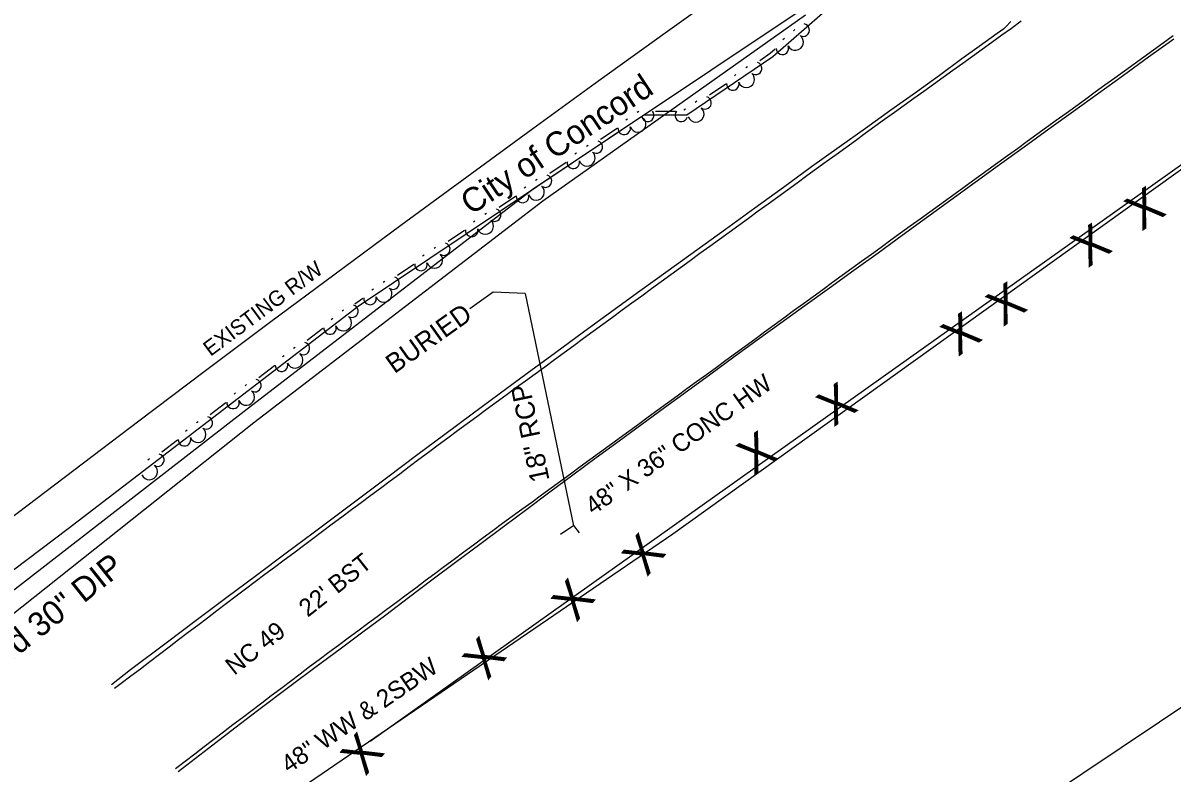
# Model space of a CAD drawing. Extents: x 1577032 to 1581865, y 611492 to 615011.
# Drawn here: x 1577963.2 to 1578202.1, y 612039.4 to 612195.3 of the extents above; entities that cross this region are included whole.
import ezdxf

# ---------------------------------------------------------------- set-up
doc = ezdxf.new("R2010")
doc.units = 0
for name, color, linetype in [('Exist Other Culture Fence Line', 7, 'Continuous'), ('Exist Other Culture Fence Line Text', 7, 'Continuous'), ('Exist Right of Way Line', 7, 'Continuous'), ('Exist Right of Way Line Text', 7, 'Continuous'), ('Exist Roads EOP', 7, 'Continuous'), ('Exist Roads EOP Text', 7, 'Continuous'), ('Exist Roads EOT', 7, 'Continuous'), ('Exist Structure Minor Head and End Wall', 7, 'Continuous'), ('Exist Structure Minor Head and End Wall Text', 7, 'Continuous'), ('Exist Structure Minor Pipes CMP 12 Inch Invert', 7, 'Continuous'), ('Exist Structure Minor Pipes CMP 18 Inch Leader', 7, 'Continuous'), ('Exist Structure Minor Pipes RCP 18 Inch', 7, 'Continuous'), ('Exist Structure Minor Pipes RCP 18 Inch Text', 7, 'Continuous'), ('Exist Utilities Telephone UG FO SUE LOS B', 7, 'Continuous'), ('Exist Utilities Telephone UG FO SUE LOS B Text', 7, 'Continuous'), ('Exist Utilities Water UG Line SUE LOS B', 7, 'Continuous'), ('Exist Utilities Water UG Line SUE LOS B Text', 7, 'Continuous'), ('Exist Vegetation Tree CELL', 7, 'Continuous'), ('Old_Level_11', 7, 'Continuous'), ('Old_Level_8', 7, 'Continuous')]:
    doc.layers.add(name, color=color, linetype=linetype)

msp = doc.modelspace()

# ---------------------------------------------------------------- linework, layer by layer
at = {"layer": 'Exist Other Culture Fence Line'}
msp.add_line((1578035.35, 612046.03), (1578373.74, 612286.54), dxfattribs=at)
at = {"layer": 'Exist Right of Way Line'}
msp.add_line((1578142.54, 612011.95), (1578304.92, 612120.6), dxfattribs=at)
msp.add_lwpolyline([(1577879.81, 612029.46), (1577893.14, 612039.99), (1577906.5, 612050.49), (1577919.89, 612060.95), (1577933.31, 612071.37), (1577946.76, 612081.75), (1577960.25, 612092.09), (1577973.76, 612102.39), (1577987.3, 612112.65), (1578000.88, 612122.88), (1578014.48, 612133.06), (1578028.12, 612143.2), (1578041.78, 612153.3), (1578055.47, 612163.36), (1578069.19, 612173.38), (1578082.95, 612183.36), (1578096.73, 612193.3), (1578110.54, 612203.2), (1578124.32, 612213.02)], dxfattribs=at)
at = {"layer": 'Exist Roads EOP'}
for points in [[(1578168.6, 612195.65), (1578167.59, 612194.51), (1578167.16, 612194.13), (1578165.74, 612193.12), (1578162, 612190.43), (1578158.43, 612187.83), (1578153.75, 612184.4), (1578148.78, 612180.82), (1578143.68, 612177.17), (1578138.41, 612173.41), (1578132.9, 612169.48), (1578127.19, 612165.39), (1578121.33, 612161.15), (1578115.34, 612156.79), (1578109.3, 612152.4), (1578103.31, 612148.07), (1578097.36, 612143.79), (1578091.46, 612139.54), (1578085.61, 612135.32), (1578079.76, 612131.07), (1578073.9, 612126.77), (1578068.02, 612122.43), (1578062.24, 612118.16), (1578056.59, 612113.98), (1578050.9, 612109.77), (1578045.02, 612105.38), (1578039.05, 612100.89), (1578033.52, 612096.75), (1578028.54, 612093.03), (1578023.52, 612089.29), (1578017.9, 612085.08), (1578011.76, 612080.49), (1578005.59, 612075.88), (1577999.45, 612071.33), (1577992.93, 612066.44), (1577985.57, 612060.84), (1577981.58, 612057.77)], [(1577995.46, 612039.7), (1578001.76, 612044.56), (1578007.25, 612048.79), (1578011.94, 612052.38), (1578018.92, 612057.66), (1578024.16, 612061.56), (1578029.13, 612065.25), (1578033.88, 612068.76), (1578038.62, 612072.31), (1578043.38, 612075.91), (1578048.21, 612079.57), (1578053.15, 612083.27), (1578058.18, 612086.99), (1578063.13, 612090.66), (1578067.96, 612094.26), (1578072.74, 612097.83), (1578077.54, 612101.41), (1578082.35, 612104.97), (1578087.14, 612108.48), (1578091.88, 612111.93), (1578096.62, 612115.38), (1578101.39, 612118.86), (1578106.19, 612122.39), (1578111.01, 612125.91), (1578115.86, 612129.44), (1578120.77, 612132.99), (1578125.79, 612136.61), (1578130.91, 612140.29), (1578135.99, 612143.94), (1578141.02, 612147.57), (1578146.03, 612151.2), (1578151.05, 612154.87), (1578156.1, 612158.56), (1578161.16, 612162.25), (1578166.24, 612165.91), (1578171.35, 612169.58), (1578176.48, 612173.28), (1578181.64, 612177), (1578186.82, 612180.74), (1578192.02, 612184.5), (1578197.25, 612188.25), (1578202.49, 612192)]]:
    msp.add_lwpolyline(points, dxfattribs=at)
at = {"layer": 'Exist Roads EOT'}
for points in [[(1578170.77, 612195.66), (1578168.74, 612194.2), (1578166.71, 612192.75), (1578164.68, 612191.29), (1578162.66, 612189.83), (1578160.63, 612188.37), (1578158.6, 612186.91), (1578156.57, 612185.46), (1578154.54, 612184), (1578152.51, 612182.54), (1578150.49, 612181.08), (1578148.46, 612179.62), (1578146.43, 612178.16), (1578144.4, 612176.71), (1578142.37, 612175.25), (1578140.35, 612173.78), (1578138.33, 612172.32), (1578136.31, 612170.85), (1578134.29, 612169.38), (1578132.26, 612167.92), (1578130.24, 612166.45), (1578128.22, 612164.98), (1578126.2, 612163.51), (1578124.18, 612162.05), (1578122.15, 612160.58), (1578120.13, 612159.11), (1578118.11, 612157.65), (1578116.09, 612156.18), (1578114.07, 612154.71), (1578112.04, 612153.25), (1578110.02, 612151.78), (1578108, 612150.31), (1578105.98, 612148.85), (1578103.96, 612147.38), (1578101.93, 612145.91), (1578099.91, 612144.45), (1578097.89, 612142.98), (1578095.87, 612141.5), (1578093.86, 612140.03), (1578091.84, 612138.55), (1578089.82, 612137.08), (1578087.81, 612135.6), (1578085.79, 612134.13), (1578083.78, 612132.65), (1578081.76, 612131.18), (1578079.74, 612129.7), (1578077.73, 612128.23), (1578075.71, 612126.75), (1578073.7, 612125.28), (1578071.68, 612123.8), (1578069.66, 612122.33), (1578067.65, 612120.85), (1578065.63, 612119.38), (1578063.61, 612117.9), (1578061.6, 612116.43), (1578059.58, 612114.95), (1578057.57, 612113.48), (1578055.55, 612112), (1578053.54, 612110.52), (1578051.53, 612109.03), (1578049.53, 612107.53), (1578047.53, 612106.04), (1578045.53, 612104.55), (1578043.52, 612103.05), (1578041.52, 612101.56), (1578039.52, 612100.07), (1578037.51, 612098.57), (1578035.51, 612097.08), (1578033.51, 612095.59), (1578031.5, 612094.09), (1578029.5, 612092.6), (1578027.5, 612091.11), (1578025.5, 612089.61), (1578023.49, 612088.12), (1578021.49, 612086.63), (1578019.49, 612085.13), (1578017.48, 612083.64), (1578015.48, 612082.15), (1578013.48, 612080.65), (1578011.48, 612079.16), (1578009.48, 612077.66), (1578007.49, 612076.15), (1578005.5, 612074.64), (1578003.51, 612073.13), (1578001.52, 612071.61), (1577999.53, 612070.1), (1577997.54, 612068.59), (1577995.55, 612067.08), (1577993.56, 612065.57), (1577991.57, 612064.06), (1577989.58, 612062.55), (1577987.59, 612061.03), (1577985.6, 612059.52), (1577983.61, 612058.01), (1577982.21, 612056.95)], [(1577994.93, 612040.39), (1577996.91, 612041.91), (1577998.9, 612043.43), (1578000.88, 612044.94), (1578002.87, 612046.46), (1578004.86, 612047.97), (1578006.85, 612049.48), (1578008.84, 612050.99), (1578010.84, 612052.49), (1578012.83, 612054), (1578014.82, 612055.51), (1578016.82, 612057.01), (1578018.81, 612058.52), (1578020.8, 612060.02), (1578022.8, 612061.53), (1578024.79, 612063.03), (1578026.8, 612064.52), (1578028.81, 612066.01), (1578030.81, 612067.5), (1578032.82, 612068.99), (1578034.82, 612070.48), (1578036.83, 612071.97), (1578038.83, 612073.46), (1578040.84, 612074.95), (1578042.84, 612076.44), (1578044.85, 612077.94), (1578046.85, 612079.43), (1578048.86, 612080.92), (1578050.86, 612082.41), (1578052.87, 612083.9), (1578054.87, 612085.39), (1578056.88, 612086.88), (1578058.88, 612088.37), (1578060.9, 612089.85), (1578062.91, 612091.32), (1578064.93, 612092.8), (1578066.95, 612094.27), (1578068.97, 612095.74), (1578070.99, 612097.21), (1578073, 612098.69), (1578075.02, 612100.16), (1578077.04, 612101.63), (1578079.06, 612103.11), (1578081.07, 612104.58), (1578083.09, 612106.05), (1578085.11, 612107.52), (1578087.13, 612109), (1578089.15, 612110.47), (1578091.16, 612111.94), (1578093.18, 612113.42), (1578095.2, 612114.89), (1578097.22, 612116.36), (1578099.23, 612117.84), (1578101.25, 612119.31), (1578103.27, 612120.78), (1578105.29, 612122.26), (1578107.3, 612123.73), (1578109.32, 612125.2), (1578111.34, 612126.68), (1578113.36, 612128.15), (1578115.37, 612129.62), (1578117.39, 612131.1), (1578119.41, 612132.57), (1578121.43, 612134.04), (1578123.44, 612135.52), (1578125.46, 612136.99), (1578127.48, 612138.46), (1578129.5, 612139.94), (1578131.51, 612141.41), (1578133.53, 612142.88), (1578135.56, 612144.34), (1578137.58, 612145.81), (1578139.6, 612147.28), (1578141.63, 612148.74), (1578143.65, 612150.21), (1578145.67, 612151.67), (1578147.7, 612153.14), (1578149.72, 612154.6), (1578151.75, 612156.07), (1578153.77, 612157.53), (1578155.79, 612159), (1578157.82, 612160.46), (1578159.84, 612161.93), (1578161.86, 612163.39), (1578163.89, 612164.86), (1578165.91, 612166.32), (1578167.93, 612167.79), (1578169.96, 612169.25), (1578171.98, 612170.72), (1578174.01, 612172.18), (1578176.03, 612173.65), (1578178.05, 612175.11), (1578180.08, 612176.58), (1578182.1, 612178.04), (1578184.12, 612179.51), (1578186.15, 612180.97), (1578188.17, 612182.43), (1578190.2, 612183.9), (1578192.22, 612185.36), (1578194.24, 612186.83), (1578196.27, 612188.29), (1578198.29, 612189.76), (1578200.31, 612191.22), (1578202.34, 612192.69)]]:
    msp.add_lwpolyline(points, dxfattribs=at)
at = {"layer": 'Exist Structure Minor Head and End Wall'}
for points in [[(1578077.73, 612090.88), (1578074.97, 612088.98)], [(1578078.91, 612089.31), (1578077.73, 612090.88)]]:
    msp.add_lwpolyline(points, dxfattribs=at)
at = {"layer": 'Exist Structure Minor Pipes CMP 18 Inch Leader'}
msp.add_lwpolyline([(1578067.59, 612139.06), (1578060.98, 612139.35), (1578056.09, 612135.87)], dxfattribs=at)
at = {"layer": 'Exist Structure Minor Pipes RCP 18 Inch'}
msp.add_line((1578067.59, 612139.06), (1578077.65, 612090.82), dxfattribs=at)
at = {"layer": 'Exist Utilities Telephone UG FO SUE LOS B'}
msp.add_lwpolyline([(1577891.4, 612025.03), (1577944.15, 612064.23), (1578009.21, 612114.6), (1578069.25, 612160.85), (1578124.61, 612197.76), (1578165.29, 612230.27), (1578195.73, 612250.34)], dxfattribs=at)
at = {"layer": 'Exist Utilities Water UG Line SUE LOS B'}
for p, q in [((1578071.27, 612158.37), (1578125.91, 612197.01)), ((1578011.2, 612112.28), (1578071.27, 612158.37)), ((1577948.39, 612062.4), (1578011.2, 612112.28))]:
    msp.add_line(p, q, dxfattribs=at)
at = {"layer": 'Old_Level_11'}
for points in [[(1578112.85, 612288.69), (1578120.85, 612270.22), (1578127.92, 612255.51), (1578136.63, 612239.76), (1578143.42, 612225.01), (1578143.72, 612214.59), (1578135.97, 612203.03), (1578119.09, 612188.3), (1578101.26, 612176.14), (1578092.28, 612176.12), (1578032.89, 612136.4)], [(1578123.69, 612193.94), (1578123.38, 612193.67)], [(1578121.52, 612192.06), (1578121.22, 612191.79)], [(1578119.63, 612189.86), (1578118.59, 612188.95), (1578116.43, 612187.47)], [(1578113.83, 612186.19), (1578113.49, 612185.96)], [(1578111.45, 612184.58), (1578111.11, 612184.34)], [(1578109.31, 612182.62), (1578105.92, 612180.31)], [(1578103.32, 612179.03), (1578102.98, 612178.8)], [(1578091.26, 612176.93), (1578090.92, 612176.7)], [(1578098.85, 612176.95), (1578094.75, 612176.95)], [(1578100.95, 612177.41), (1578100.61, 612177.18)], [(1578088.88, 612175.33), (1578088.54, 612175.1)], [(1578086.72, 612173.39), (1578083.31, 612171.11)], [(1578080.7, 612169.86), (1578080.36, 612169.63)], [(1578078.31, 612168.26), (1578077.97, 612168.03)], [(1578076.15, 612166.32), (1578072.75, 612164.04)], [(1578070.13, 612162.79), (1578069.79, 612162.56)], [(1578065.59, 612159.26), (1578062.18, 612156.98)], [(1578067.75, 612161.19), (1578067.4, 612160.97)], [(1578059.57, 612155.72), (1578059.22, 612155.49)], [(1578055.02, 612152.19), (1578051.61, 612149.91)], [(1578057.18, 612154.13), (1578056.84, 612153.9)], [(1578049, 612148.65), (1578048.66, 612148.42)], [(1578044.45, 612145.12), (1578041.04, 612142.84)], [(1578046.61, 612147.05), (1578046.27, 612146.83)], [(1578038.43, 612141.58), (1578038.09, 612141.35)], [(1578033.89, 612138.05), (1578032.2, 612136.87)], [(1578036.04, 612139.99), (1578035.7, 612139.76)], [(1578032.89, 612136.4), (1577972.55, 612090.14), (1577929.33, 612057.53), (1577881.07, 612020.31), (1577837.21, 611991.82), (1577791.97, 611949.22), (1577742.63, 611909.33), (1577722.94, 611892.08), (1577715.67, 611899.42), (1577703.6, 611913.37), (1577678.29, 611945.62), (1577656.31, 611970.48), (1577655.04, 611981.23), (1577659.19, 611990.63), (1577657.65, 611999.5), (1577644.83, 612008.29), (1577631.44, 612018.02), (1577616.7, 612031.35), (1577598.74, 612051.52), (1577590.87, 612064.53)], [(1578029.87, 612135.63), (1578029.54, 612135.38)], [(1578027.59, 612133.88), (1578027.26, 612133.63)], [(1578025.56, 612131.81), (1578022.3, 612129.31)], [(1578025.56, 612131.81), (1578022.3, 612129.31)], [(1578017.5, 612126.15), (1578017.17, 612125.9)], [(1578019.78, 612127.89), (1578019.45, 612127.64)], [(1578015.47, 612124.08), (1578012.21, 612121.58)], [(1578009.69, 612120.16), (1578009.36, 612119.91)], [(1578005.38, 612116.34), (1578002.13, 612113.84)], [(1578007.41, 612118.41), (1578007.08, 612118.16)], [(1577999.6, 612112.42), (1577999.27, 612112.17)], [(1577997.32, 612110.67), (1577996.99, 612110.42)], [(1577995.29, 612108.6), (1577992.04, 612106.11)], [(1577989.51, 612104.69), (1577989.18, 612104.44)]]:
    msp.add_lwpolyline(points, dxfattribs=at)
for centre, radius, start, end in [((1578125.43, 612193.83), 1.3, 239.5487, 80.3452), ((1578123.8, 612191.32), 1.69, 207.0775, 55.1499), ((1578121.1, 612190.05), 1.3, 181.8822, 22.6788), ((1578115.53, 612185.87), 1.3, 232.7404, 73.537), ((1578113.62, 612183.58), 1.69, 200.2692, 48.3417), ((1578110.79, 612182.64), 1.3, 175.0739, 15.8705), ((1578105.03, 612178.71), 1.3, 232.7404, 73.537), ((1578093.11, 612176.13), 1.3, 198.5029, 39.2995), ((1578100.08, 612176.13), 1.3, 140.8365, 341.633), ((1578103.12, 612176.41), 1.69, 200.2692, 48.3417), ((1578088.2, 612173.4), 1.3, 174.549, 15.3456), ((1578091.04, 612174.31), 1.69, 199.7443, 47.8168), ((1578082.4, 612169.52), 1.3, 232.2155, 73.0121), ((1578077.63, 612166.33), 1.3, 174.549, 15.3456), ((1578080.47, 612167.24), 1.69, 199.7443, 47.8168), ((1578071.84, 612162.45), 1.3, 232.2155, 73.0121), ((1578067.07, 612159.26), 1.3, 174.549, 15.3456), ((1578069.91, 612160.17), 1.69, 199.7443, 47.8168), ((1578061.27, 612155.38), 1.3, 232.2155, 73.0121), ((1578056.5, 612152.19), 1.3, 174.549, 15.3456), ((1578059.34, 612153.1), 1.69, 199.7443, 47.8168), ((1578048.77, 612146.04), 1.69, 199.7443, 47.8168), ((1578050.7, 612148.31), 1.3, 232.2155, 73.0121), ((1578045.93, 612145.12), 1.3, 174.549, 15.3456), ((1578038.21, 612138.97), 1.69, 199.7443, 47.8168), ((1578040.14, 612141.24), 1.3, 232.2155, 73.0121), ((1578035.36, 612138.05), 1.3, 174.549, 15.3456), ((1578031.59, 612135.4), 1.3, 235.9117, 76.7082), ((1578029.81, 612133), 1.69, 203.4405, 51.513), ((1578027.03, 612131.91), 1.3, 178.2452, 19.0418), ((1578021.5, 612127.67), 1.3, 235.9117, 76.7082), ((1578019.72, 612125.27), 1.69, 203.4405, 51.513), ((1578016.95, 612124.17), 1.3, 178.2452, 19.0418), ((1578011.41, 612119.93), 1.3, 235.9117, 76.7082), ((1578009.63, 612117.53), 1.69, 203.4405, 51.513), ((1578006.86, 612116.44), 1.3, 178.2452, 19.0418), ((1578001.32, 612112.19), 1.3, 235.9117, 76.7082), ((1577996.77, 612108.7), 1.3, 178.2452, 19.0418), ((1577999.54, 612109.8), 1.69, 203.4405, 51.513), ((1577991.23, 612104.46), 1.3, 235.9117, 76.7082), ((1577989.46, 612102.06), 1.69, 203.4405, 51.513)]:
    msp.add_arc(centre, radius, start, end, dxfattribs=at)
at = {"layer": 'Old_Level_8'}
for points in [[(1578407.94, 612311.07), (1578098.35, 612089.04)], [(1578098.35, 612089.04), (1578017.11, 612033.58), (1578142.97, 611842.05)]]:
    msp.add_lwpolyline(points, dxfattribs=at)

# ---------------------------------------------------------------- texts
at = {"layer": 'Exist Other Culture Fence Line Text'}
msp.add_text('48" WW & 2SBW', height=3.6909, rotation=34.3206, dxfattribs=at).set_placement((1578018.49, 612039.25))
at = {"layer": 'Exist Right of Way Line Text'}
msp.add_text('EXISTING R/W', height=3.2, rotation=36.6409, dxfattribs=at).set_placement((1578002.18, 612125.9))
at = {"layer": 'Exist Roads EOP Text'}
msp.add_text("NC 49    22' BST", height=3.6909, rotation=38.3669, dxfattribs=at).set_placement((1578007.13, 612059.59))
at = {"layer": 'Exist Structure Minor Head and End Wall Text'}
msp.add_text('48" X 36" CONC HW', height=3.6909, rotation=35.3801, dxfattribs=at).set_placement((1578081.78, 612092.93))
at = {"layer": 'Exist Structure Minor Pipes CMP 12 Inch Invert'}
msp.add_text('BURIED', height=4, rotation=35.38, dxfattribs=at).set_placement((1578040.44, 612122.31))
at = {"layer": 'Exist Structure Minor Pipes RCP 18 Inch Text'}
msp.add_text('18" RCP', height=4, rotation=101.7726, dxfattribs=at).set_placement((1578072.7, 612100.33))
at = {"layer": 'Exist Utilities Telephone UG FO SUE LOS B Text'}
msp.add_text('City of Concord', height=5, rotation=33.6871, dxfattribs=at).set_placement((1578056.34, 612155.26))
at = {"layer": 'Exist Utilities Water UG Line SUE LOS B Text'}
msp.add_text('City of Concord 30" DIP', height=5, rotation=38.4541, dxfattribs=at).set_placement((1577929.13, 612037.53))
at = {"layer": 'Exist Vegetation Tree CELL'}
for rotation, p in [(34.4517, (1578195.79, 612151.93)), (34.4517, (1578184.59, 612144.3)), (34.4517, (1578166.95, 612132.08)), (34.4517, (1578157.55, 612125.84)), (34.4517, (1578131.7, 612111.22)), (34.4517, (1578115.12, 612101.12)), (50.3145, (1578092.92, 612080.04)), (50.3145, (1578078.25, 612070.6)), (50.3145, (1578059.78, 612058.52)), (50.3145, (1578034.39, 612038.6))]:
    msp.add_text('X', height=7.38, rotation=rotation, dxfattribs=at).set_placement(p)

doc.saveas('drawing.dxf')
